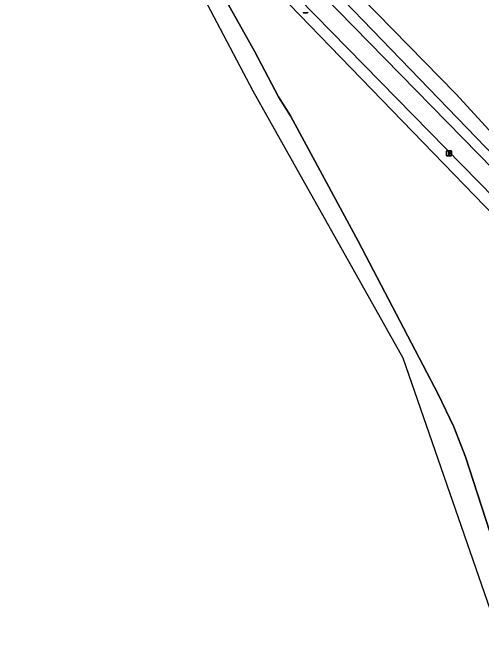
# Model space of a CAD drawing. Extents: x 163426 to 164192, y 380329 to 381641.
# Drawn here: x 163626.1 to 163719.5, y 380511.9 to 380639.4 of the extents above; entities that cross this region are included whole.
import ezdxf

# ---------------------------------------------------------------- set-up
doc = ezdxf.new("R2010")
doc.units = 0
for name, color, linetype in [('IMGEO_Gemengd_bos', 7, 'Continuous'), ('IMGEO_Grasland_agrarisch', 7, 'Continuous'), ('IMGEO_Grasland_overig', 7, 'Continuous'), ('IMGEO_Groenvoorziening', 7, 'Continuous'), ('IMGEO_Lichtmast', 7, 'Continuous'), ('IMGEO_Rijbaan_lokaal_open', 7, 'Continuous')]:
    doc.layers.add(name, color=color, linetype=linetype)

msp = doc.modelspace()

# ---------------------------------------------------------------- linework, layer by layer
at = {"layer": 'IMGEO_Gemengd_bos'}
msp.add_lwpolyline([(163654.6, 380684.42), (163652.61, 380682.82), (163729.78, 380602.9), (163772.51, 380561.41), (163773.7, 380554.99), (163791.85, 380553.38), (163799.03, 380550.01), (163802.04, 380554.13), (163798.99, 380566.22), (163797.99, 380566.5), (163797, 380566.78), (163752.54, 380581.72), (163714.47, 380623.27)], close=True, dxfattribs=at)
msp.add_lwpolyline([(163765.42, 380554.31), (163654.53, 380668.74), (163655.57, 380666.95), (163660.26, 380658.18), (163667.31, 380644.29), (163674.28, 380631.79), (163679.05, 380622.69), (163681.44, 380618.86), (163694.94, 380593.92), (163710.93, 380563.37), (163714.06, 380556.85), (163716.41, 380550.9), (163721.18, 380536.14)], dxfattribs=at)
at = {"layer": 'IMGEO_Grasland_agrarisch'}
msp.add_lwpolyline([(163645.71, 380787.25), (163626.06, 380712.61), (163626.82, 380711.77), (163628.26, 380710.41), (163639.44, 380699.9), (163654.6, 380684.42), (163714.47, 380623.27), (163752.54, 380581.72)], dxfattribs=at)
at = {"layer": 'IMGEO_Grasland_overig'}
for points in [[(163645.98, 380677.02), (163673.97, 380623.9), (163703.9, 380570.61), (163724.25, 380511.94)], [(163721.18, 380536.14), (163716.41, 380550.9), (163714.06, 380556.85), (163710.93, 380563.37), (163694.94, 380593.92), (163681.44, 380618.86), (163679.05, 380622.69), (163674.28, 380631.79), (163667.31, 380644.29), (163660.26, 380658.18), (163655.57, 380666.95), (163654.53, 380668.74), (163645.98, 380677.02)]]:
    msp.add_lwpolyline(points, dxfattribs=at)
at = {"layer": 'IMGEO_Groenvoorziening'}
for points in [[(163652.61, 380682.82), (163650.98, 380681.51), (163650.54, 380681.16), (163765.55, 380563.75), (163769.33, 380559.95)], [(163773.2, 380555.04), (163773.7, 380554.99), (163772.51, 380561.41), (163729.78, 380602.9), (163652.61, 380682.82)], [(163725.43, 380599.17), (163650.55, 380675.55), (163654.53, 380668.74), (163765.42, 380554.31), (163764.4, 380542.39), (163761.76, 380534.59), (163773.47, 380522.32), (163773.66, 380522.49), (163773.95, 380522.7), (163769.33, 380528.01)]]:
    msp.add_lwpolyline(points, dxfattribs=at)
at = {"layer": 'IMGEO_Lichtmast'}
for p, q in [((163684.87, 380639.43), (163684.08, 380639.43)), ((163684.08, 380639.43), (163684.87, 380639.43)), ((163712.62, 380611.01), (163712.62, 380611.81)), ((163712.62, 380611.81), (163712.62, 380611.01)), ((163712.72, 380611.91), (163713.51, 380611.91)), ((163713.51, 380611.91), (163712.72, 380611.91)), ((163713.61, 380611.81), (163713.61, 380611.01)), ((163713.61, 380611.01), (163713.61, 380611.81)), ((163713.51, 380610.91), (163712.72, 380610.91)), ((163712.72, 380610.91), (163713.51, 380610.91))]:
    msp.add_line(p, q, dxfattribs=at)
msp.add_lwpolyline([(163713.04, 380611.79), (163713.19, 380611.79), (163713.19, 380611.04), (163713.04, 380611.04), (163713.04, 380611.79)], dxfattribs=at)
for centre, start, end in [((163684.08, 380639.53), 180, 270), ((163684.08, 380639.53), 180, 270), ((163684.87, 380639.53), 270, 0), ((163684.87, 380639.53), 270, 0), ((163712.72, 380611.81), 90, 180), ((163712.72, 380611.81), 90, 180), ((163713.51, 380611.81), 0, 90), ((163713.51, 380611.81), 360, 90), ((163712.72, 380611.01), 180, 270), ((163712.72, 380611.01), 180, 270), ((163713.51, 380611.01), 270, 0), ((163713.51, 380611.01), 270, 0)]:
    msp.add_arc(centre, 0.1, start, end, dxfattribs=at)
at = {"layer": 'IMGEO_Rijbaan_lokaal_open'}
for points in [[(163650.54, 380681.16), (163650.55, 380675.55), (163725.43, 380599.17), (163761.77, 380561.69), (163765.77, 380557.59)], [(163769.33, 380559.95), (163765.55, 380563.75), (163650.54, 380681.16)]]:
    msp.add_lwpolyline(points, dxfattribs=at)

doc.saveas('drawing.dxf')
